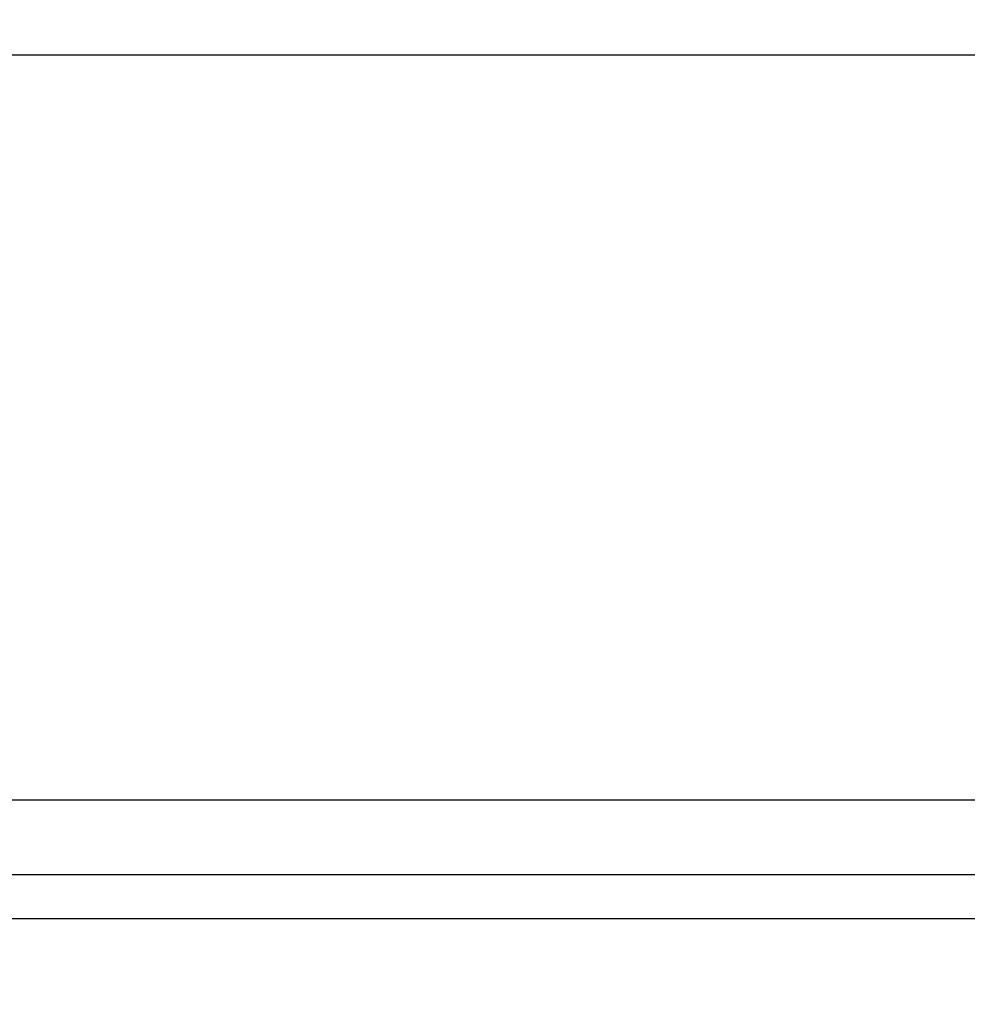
# Model space of a CAD drawing. Header units: inches. Extents: x 144.9 to 238.4, y 214.8 to 247.7.
# Tile 393 of 411: x 201.9743 to 202.0528, y 244.9661 to 245.0477. Entities that reach past the tile are written whole.
import ezdxf

# ---------------------------------------------------------------- set-up
doc = ezdxf.new("R2010")
doc.units = ezdxf.units.IN
doc.header["$LTSCALE"] = 0.25
doc.header["$MEASUREMENT"] = 0
doc.layers.add('ANNOTATIONS', color=1, linetype='Continuous')
doc.layers.add('MOTOR LH', color=7, linetype='Continuous')
doc.styles.add('ARIAL', font='arial.ttf', dxfattribs={"height": 0.09375})
doc.dimstyles.new('STANDARD$0', dxfattribs={"dimtxt": 0.09375, "dimasz": 0.09375, "dimexe": 0.03125, "dimexo": 0.046875, "dimgap": 0.09, "dimtad": 0, "dimtih": 1, "dimtoh": 1, "dimdec": 4, "dimzin": 0, "dimdsep": 46, "dimtxsty": 'ARIAL', "dimcen": 0.09, "dimadec": 0, "dimazin": 0, "dimtfac": 1, "dimtdec": 4, "dimtofl": 0, "dimtmove": 0, "dimatfit": 1, "dimfxl": 1, "dimtolj": 1, "dimtzin": 0, "dimarcsym": 0})

# ---------------------------------------------------------------- blocks, each defined once
blk = doc.blocks.new('*D20')
at = {"layer": 'ANNOTATIONS', "color": 0, "lineweight": -2, "transparency": 16777216}
for p, q in [((201.547757, 244.721067), (201.547757, 245.687367)), ((202.688382, 243.537674), (202.688382, 245.687367)), ((201.641507, 245.656117), (201.832959, 245.656117)), ((202.594632, 245.656117), (202.403179, 245.656117))]:
    blk.add_line(p, q, dxfattribs=at)
at = {"layer": 'ANNOTATIONS', "color": 0, "transparency": 16777216}
for points in [[(201.641507, 245.671742), (201.641507, 245.640492), (201.547757, 245.656117)], [(202.594632, 245.671742), (202.594632, 245.640492), (202.688382, 245.656117)]]:
    blk.add_solid(points, dxfattribs=at)
at = {"layer": 'defpoints', "color": 0, "transparency": 16777216}
for p in [(201.547757, 245.656117), (201.547757, 244.674192), (202.688382, 243.490799)]:
    blk.add_point(p, dxfattribs=at)
at = {"layer": 'ANNOTATIONS', "color": 0, "transparency": 16777216, "insert": (202.118069, 245.656117), "char_height": 0.09375, "attachment_point": 5, "style": 'ARIAL'}
blk.add_mtext('\\A1;18 5/8"', dxfattribs=at)
blk = doc.blocks.new('*D22')
at = {"layer": 'ANNOTATIONS', "color": 0, "lineweight": -2, "transparency": 16777216}
for p, q in [((201.259421, 244.785083), (201.259421, 246.05373)), ((202.688382, 243.537674), (202.688382, 246.05373)), ((201.353171, 246.02248), (201.76956, 246.02248)), ((202.594632, 246.02248), (202.178243, 246.02248))]:
    blk.add_line(p, q, dxfattribs=at)
at = {"layer": 'ANNOTATIONS', "color": 0, "transparency": 16777216}
for points in [[(201.353171, 246.038105), (201.353171, 246.006855), (201.259421, 246.02248)], [(202.594632, 246.038105), (202.594632, 246.006855), (202.688382, 246.02248)]]:
    blk.add_solid(points, dxfattribs=at)
at = {"layer": 'defpoints', "color": 0, "transparency": 16777216}
for p in [(202.688382, 246.02248), (201.259421, 244.738208), (202.688382, 243.490799)]:
    blk.add_point(p, dxfattribs=at)
at = {"layer": 'ANNOTATIONS', "color": 0, "transparency": 16777216, "insert": (201.973902, 246.02248), "char_height": 0.09375, "attachment_point": 5, "style": 'ARIAL'}
blk.add_mtext('\\A1;24""', dxfattribs=at)

msp = doc.modelspace()

# ---------------------------------------------------------------- linework, layer by layer
at = {"layer": 'MOTOR LH'}
for p, q in [((202.188814, 245.044779), (201.839709, 245.044779)), ((201.838423, 244.98304), (202.1901, 244.98304)), ((201.845708, 244.976849), (202.182815, 244.976849)), ((202.166542, 244.973158), (201.861981, 244.973158))]:
    msp.add_line(p, q, dxfattribs=at)

# ---------------------------------------------------------------- dimensions: what is measured, and where the dimension line sits
at = {"layer": 'ANNOTATIONS'}
for base, p1, p2, text, picture, middle in [((202.688382, 246.02248), (201.259421, 244.738208), (202.688382, 243.490799), '24""', '*D22', (201.973902, 246.02248)), ((201.547757, 245.656117), (202.688382, 243.490799), (201.547757, 244.674192), '18 5/8"', '*D20', (202.118069, 245.656117))]:
    dim = msp.add_linear_dim(base=base, p1=p1, p2=p2, text=text, dimstyle='STANDARD$0', dxfattribs=at)
    dim.commit()
    dim.dimension.update_dxf_attribs({"geometry": picture, "text_midpoint": middle, "dimtype": 160})

doc.saveas('drawing.dxf')
